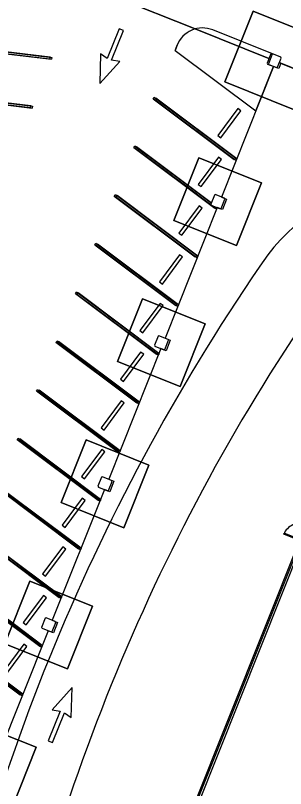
# Model space of a CAD drawing. Extents: x 468143 to 491361, y 1438528 to 1468730.
# Drawn here: x 488932.1 to 488980.1, y 1466996.4 to 1467133.7 of the extents above; entities that cross this region are included whole.
import ezdxf

# ---------------------------------------------------------------- set-up
doc = ezdxf.new("R2010")
doc.units = 0
doc.layers.add('Default', color=7, linetype='Continuous')
doc.layers.add('Xreference_dp', color=7, linetype='Continuous')

# ---------------------------------------------------------------- blocks, each defined once
blk = doc.blocks.new('Footing-Rectangular - F1-181549-FOUNDATION PLAN_1')
at = {"layer": 'Default'}
for p, q in [((72, 72), (-72, 72)), ((-72, 72), (-72, -72)), ((-72, -72), (-72, 72)), ((-72, 72), (72, 72)), ((72, -72), (72, 72)), ((72, 72), (72, -72)), ((-72, -72), (72, -72)), ((72, -72), (-72, -72))]:
    blk.add_line(p, q, dxfattribs=at)
blk = doc.blocks.new('Footing-Rectangular - F14-740151-FOUNDATION PLAN_1')
at = {"layer": 'Default'}
for p, q in [((81, 81), (-81, 81)), ((-81, 81), (-81, -81)), ((-81, -81), (-81, 81)), ((-81, 81), (81, 81)), ((81, -81), (81, 81)), ((81, 81), (81, -81)), ((-81, -81), (81, -81)), ((81, -81), (-81, -81))]:
    blk.add_line(p, q, dxfattribs=at)

msp = doc.modelspace()

# ---------------------------------------------------------------- linework, layer by layer
at = {"layer": 'Xreference_dp'}
for p, q in [((488964.04, 1467131.34), (488942.01, 1467140.15)), ((488942.01, 1467140.15), (488964.04, 1467131.34)), ((488950.51, 1467131.37), (488948.4, 1467126.1)), ((488949.18, 1467125.79), (488951.28, 1467131.06)), ((488951.28, 1467131.06), (488950.51, 1467131.37)), ((488977.16, 1467126.09), (488964.05, 1467131.33)), ((488964.05, 1467131.33), (488977.16, 1467126.09)), ((488977.81, 1467126.91), (488967.16, 1467131.17)), ((488977.81, 1467126.91), (488967.16, 1467131.17)), ((488919.13, 1467128.32), (488938.21, 1467126.05)), ((488919.17, 1467128.65), (488938.24, 1467126.38)), ((488919.45, 1467128.54), (488938.53, 1467126.27)), ((488960.83, 1467128.46), (488960.46, 1467127.53)), ((488960.46, 1467127.53), (488960.83, 1467128.46)), ((488919.42, 1467128.21), (488938.49, 1467125.94)), ((488947.21, 1467126.94), (488947.06, 1467121.62)), ((488948.4, 1467126.1), (488947.21, 1467126.94)), ((488960.46, 1467127.53), (488974.83, 1467116.78)), ((488977.48, 1467126.9), (488976.83, 1467125.27)), ((488977.07, 1467125.05), (488977.81, 1467126.91)), ((488977.65, 1467126.97), (488977.48, 1467126.9)), ((488979.27, 1467126.32), (488977.65, 1467126.97)), ((488938.24, 1467126.38), (488938.21, 1467126.05)), ((488938.53, 1467126.27), (488938.49, 1467125.94)), ((488947.06, 1467121.62), (488950.62, 1467125.58)), ((488950.62, 1467125.58), (488949.18, 1467125.79)), ((488978.69, 1467124.53), (488979.34, 1467126.15)), ((488979.34, 1467126.15), (488979.27, 1467126.32)), ((488978, 1467124.68), (488968.71, 1467101.47)), ((488974.83, 1467116.78), (488978, 1467124.68)), ((488976.83, 1467125.27), (488976.9, 1467125.11)), ((488976.9, 1467125.11), (488978.53, 1467124.46)), ((488978, 1467124.68), (488977.07, 1467125.05)), ((488978.92, 1467124.31), (488978, 1467124.68)), ((488978.53, 1467124.46), (488978.69, 1467124.53)), ((488979.29, 1467125.24), (488978.92, 1467124.31)), ((488979.29, 1467125.24), (488979.02, 1467125.34)), ((488979.02, 1467125.34), (488979.29, 1467125.24)), ((489027.88, 1467105.8), (488979.29, 1467125.24)), ((489027.61, 1467105.91), (488979.35, 1467125.21)), ((488979.35, 1467125.21), (489027.61, 1467105.91)), ((488915.67, 1467119.67), (488934.74, 1467117.4)), ((488915.95, 1467119.56), (488935.03, 1467117.29)), ((488917.83, 1467119.67), (488935.07, 1467117.62)), ((488917.98, 1467119.73), (488934.78, 1467117.73)), ((488956.57, 1467118.88), (488956.77, 1467119.15)), ((488970.99, 1467108.1), (488956.57, 1467118.88)), ((488971.19, 1467108.37), (488956.77, 1467119.15)), ((488956.86, 1467118.77), (488957.06, 1467119.04)), ((488971.27, 1467107.99), (488956.86, 1467118.77)), ((488971.43, 1467108.28), (488957.06, 1467119.04)), ((488934.78, 1467117.73), (488934.74, 1467117.4)), ((488935.07, 1467117.62), (488935.03, 1467117.29)), ((488971.65, 1467117.18), (488968.05, 1467112.38)), ((488968.59, 1467111.98), (488972.18, 1467116.78)), ((488972.18, 1467116.78), (488971.65, 1467117.18)), ((488968.05, 1467112.38), (488968.59, 1467111.98)), ((488953.11, 1467110.23), (488953.31, 1467110.5)), ((488966.87, 1467100.36), (488953.31, 1467110.5)), ((488953.4, 1467110.12), (488953.6, 1467110.39)), ((488966.9, 1467100.43), (488953.6, 1467110.39)), ((488967.53, 1467099.45), (488953.11, 1467110.23)), ((488967.81, 1467099.34), (488953.4, 1467110.12)), ((488968.19, 1467108.53), (488964.59, 1467103.72)), ((488965.12, 1467103.33), (488968.72, 1467108.13)), ((488968.72, 1467108.13), (488968.19, 1467108.53)), ((488971.19, 1467108.37), (488970.99, 1467108.1)), ((488971.37, 1467108.12), (488971.27, 1467107.99)), ((488971.47, 1467108.25), (488971.37, 1467108.12)), ((488971.47, 1467108.25), (488971.43, 1467108.28)), ((488964.59, 1467103.72), (488965.12, 1467103.33)), ((488949.65, 1467101.58), (488949.85, 1467101.85)), ((488964.06, 1467090.8), (488949.65, 1467101.58)), ((488964.26, 1467091.06), (488949.85, 1467101.85)), ((488949.94, 1467101.47), (488950.14, 1467101.74)), ((488964.35, 1467090.69), (488949.94, 1467101.47)), ((488964.51, 1467090.98), (488950.14, 1467101.74)), ((488967.46, 1467101.83), (488966.81, 1467100.2)), ((488967.62, 1467101.9), (488967.46, 1467101.83)), ((488969.24, 1467101.25), (488967.62, 1467101.9)), ((488968.66, 1467099.46), (488969.31, 1467101.09)), ((488968.71, 1467101.47), (488969.64, 1467101.1)), ((488969.64, 1467101.1), (488968.89, 1467099.24)), ((488969.31, 1467101.09), (488969.24, 1467101.25)), ((488967.97, 1467099.61), (488958.68, 1467076.4)), ((488964.72, 1467099.88), (488961.13, 1467095.07)), ((488961.66, 1467094.67), (488965.26, 1467099.48)), ((488965.26, 1467099.48), (488964.72, 1467099.88)), ((488966.81, 1467100.2), (488966.88, 1467100.04)), ((488966.88, 1467100.04), (488968.5, 1467099.39)), ((488967.72, 1467099.71), (488967.53, 1467099.45)), ((488967.91, 1467099.47), (488967.81, 1467099.34)), ((488967.97, 1467099.56), (488967.91, 1467099.47)), ((488968.89, 1467099.24), (488967.97, 1467099.61)), ((488968, 1467099.6), (488967.98, 1467099.57)), ((488968.5, 1467099.39), (488968.66, 1467099.46)), ((488961.13, 1467095.07), (488961.66, 1467094.67)), ((488946.19, 1467092.93), (488946.39, 1467093.2)), ((488960.6, 1467082.15), (488946.19, 1467092.93)), ((488960.8, 1467082.41), (488946.39, 1467093.2)), ((488946.48, 1467092.82), (488946.67, 1467093.09)), ((488960.89, 1467082.04), (488946.48, 1467092.82)), ((488961.05, 1467082.33), (488946.67, 1467093.09)), ((488961.26, 1467091.23), (488957.67, 1467086.42)), ((488961.8, 1467090.83), (488961.26, 1467091.23)), ((488958.2, 1467086.02), (488961.8, 1467090.83)), ((488964.26, 1467091.06), (488964.06, 1467090.8)), ((488964.45, 1467090.82), (488964.35, 1467090.69)), ((488964.55, 1467090.95), (488964.45, 1467090.82)), ((488964.55, 1467090.95), (488964.51, 1467090.98)), ((488931.53, 1466912.06), (489001.48, 1467086.92)), ((488957.67, 1467086.42), (488958.2, 1467086.02)), ((488942.73, 1467084.28), (488942.93, 1467084.54)), ((488957.14, 1467073.5), (488942.73, 1467084.28)), ((488957.34, 1467073.76), (488942.93, 1467084.54)), ((488943.01, 1467084.17), (488943.21, 1467084.43)), ((488957.59, 1467073.68), (488943.21, 1467084.43)), ((488957.43, 1467073.38), (488943.01, 1467084.17)), ((488957.8, 1467082.58), (488954.21, 1467077.77)), ((488954.74, 1467077.37), (488958.34, 1467082.18)), ((488958.34, 1467082.18), (488957.8, 1467082.58)), ((488960.8, 1467082.41), (488960.6, 1467082.15)), ((488960.99, 1467082.17), (488960.89, 1467082.04)), ((488961.09, 1467082.3), (488960.99, 1467082.17)), ((488961.09, 1467082.3), (488961.05, 1467082.33)), ((488954.21, 1467077.77), (488954.74, 1467077.37)), ((488957.43, 1467076.76), (488956.78, 1467075.14)), ((488957.59, 1467076.83), (488957.43, 1467076.76)), ((488959.21, 1467076.18), (488957.59, 1467076.83)), ((488958.68, 1467076.4), (488959.61, 1467076.03)), ((488959.61, 1467076.03), (488958.87, 1467074.17)), ((488959.28, 1467076.02), (488959.21, 1467076.18)), ((488939.27, 1467075.63), (488939.47, 1467075.89)), ((488953.68, 1467064.84), (488939.27, 1467075.63)), ((488953.88, 1467065.11), (488939.47, 1467075.89)), ((488939.55, 1467075.52), (488939.75, 1467075.78)), ((488953.96, 1467064.73), (488939.55, 1467075.52)), ((488954.13, 1467065.03), (488939.75, 1467075.78)), ((488956.78, 1467075.14), (488956.85, 1467074.97)), ((488956.85, 1467074.97), (488958.47, 1467074.32)), ((488958.63, 1467074.39), (488959.28, 1467076.02)), ((488957.94, 1467074.55), (488948.65, 1467051.33)), ((488954.34, 1467073.93), (488950.75, 1467069.12)), ((488951.28, 1467068.72), (488954.88, 1467073.53)), ((488954.88, 1467073.53), (488954.34, 1467073.93)), ((488957.34, 1467073.76), (488957.14, 1467073.5)), ((488957.53, 1467073.52), (488957.43, 1467073.38)), ((488957.63, 1467073.65), (488957.53, 1467073.52)), ((488957.63, 1467073.65), (488957.59, 1467073.68)), ((488958.87, 1467074.17), (488957.94, 1467074.55)), ((488958.47, 1467074.32), (488958.63, 1467074.39)), ((488950.75, 1467069.12), (488951.28, 1467068.72)), ((488935.81, 1467066.98), (488936.01, 1467067.24)), ((488950.22, 1467056.19), (488935.81, 1467066.98)), ((488950.42, 1467056.46), (488936.01, 1467067.24)), ((488936.09, 1467066.87), (488936.29, 1467067.13)), ((488950.5, 1467056.08), (488936.09, 1467066.87)), ((488950.67, 1467056.38), (488936.29, 1467067.13)), ((488950.88, 1467065.27), (488947.29, 1467060.47)), ((488951.41, 1467064.88), (488950.88, 1467065.27)), ((488953.88, 1467065.11), (488953.68, 1467064.84)), ((488947.82, 1467060.07), (488951.41, 1467064.88)), ((488954.07, 1467064.87), (488953.96, 1467064.73)), ((488954.16, 1467065), (488954.07, 1467064.87)), ((488954.16, 1467065), (488954.13, 1467065.03)), ((488947.29, 1467060.47), (488947.82, 1467060.07)), ((488932.35, 1467058.33), (488932.55, 1467058.59)), ((488946.76, 1467047.54), (488932.35, 1467058.33)), ((488946.96, 1467047.81), (488932.55, 1467058.59)), ((488932.63, 1467058.21), (488932.83, 1467058.48)), ((488947.04, 1467047.43), (488932.63, 1467058.21)), ((488947.21, 1467047.73), (488932.83, 1467058.48)), ((488947.42, 1467056.62), (488943.83, 1467051.82)), ((488944.36, 1467051.42), (488947.95, 1467056.22)), ((488947.95, 1467056.22), (488947.42, 1467056.62)), ((488950.42, 1467056.46), (488950.22, 1467056.19)), ((488950.6, 1467056.22), (488950.5, 1467056.08)), ((488950.7, 1467056.35), (488950.6, 1467056.22)), ((488950.7, 1467056.35), (488950.67, 1467056.38)), ((488943.83, 1467051.82), (488944.36, 1467051.42)), ((488947.4, 1467051.69), (488946.75, 1467050.07)), ((488947.56, 1467051.76), (488947.4, 1467051.69)), ((488949.18, 1467051.11), (488947.56, 1467051.76)), ((488948.65, 1467051.33), (488949.58, 1467050.96)), ((488943.5, 1467039.16), (488929.09, 1467049.94)), ((488946.75, 1467050.07), (488946.82, 1467049.9)), ((488948.6, 1467049.32), (488949.25, 1467050.95)), ((488949.58, 1467050.96), (488948.84, 1467049.11)), ((488949.25, 1467050.95), (488949.18, 1467051.11)), ((488943.3, 1467038.89), (488928.89, 1467049.67)), ((488943.58, 1467038.78), (488929.17, 1467049.56)), ((488943.75, 1467039.07), (488929.37, 1467049.83)), ((488947.91, 1467049.48), (488938.62, 1467026.27)), ((488946.82, 1467049.9), (488948.44, 1467049.25)), ((488948.84, 1467049.11), (488947.91, 1467049.48)), ((488948.44, 1467049.25), (488948.6, 1467049.32)), ((488943.96, 1467047.97), (488940.36, 1467043.17)), ((488940.9, 1467042.77), (488944.49, 1467047.57)), ((488944.49, 1467047.57), (488943.96, 1467047.97)), ((488946.96, 1467047.81), (488946.76, 1467047.54)), ((488947.14, 1467047.57), (488947.04, 1467047.43)), ((488947.24, 1467047.7), (488947.14, 1467047.57)), ((488947.24, 1467047.7), (488947.21, 1467047.73)), ((488940.36, 1467043.17), (488940.9, 1467042.77)), ((488979.79, 1467041.57), (488979.85, 1467041.72)), ((488982.64, 1467040.61), (488979.85, 1467041.72)), ((488939.84, 1467030.24), (488925.43, 1467041.02)), ((488940.04, 1467030.51), (488925.63, 1467041.29)), ((488940.12, 1467030.13), (488925.71, 1467040.91)), ((488940.29, 1467030.42), (488925.91, 1467041.18)), ((488982.58, 1467040.45), (488928.41, 1466905.05)), ((488982.58, 1467040.45), (488979.79, 1467041.57)), ((488932.12, 1466912.54), (488983.19, 1467040.2)), ((488940.5, 1467039.32), (488936.9, 1467034.52)), ((488941.03, 1467038.92), (488940.5, 1467039.32)), ((488943.5, 1467039.16), (488943.3, 1467038.89)), ((488943.78, 1467039.05), (488943.68, 1467038.92)), ((488943.78, 1467039.05), (488943.75, 1467039.07)), ((488937.44, 1467034.12), (488941.03, 1467038.92)), ((488943.68, 1467038.92), (488943.58, 1467038.78)), ((488936.9, 1467034.52), (488937.44, 1467034.12)), ((488936.38, 1467021.59), (488921.97, 1467032.37)), ((488936.58, 1467021.86), (488922.17, 1467032.64)), ((488936.66, 1467021.48), (488922.25, 1467032.26)), ((488936.82, 1467021.77), (488922.45, 1467032.53)), ((488937.04, 1467030.67), (488933.44, 1467025.87)), ((488933.98, 1467025.47), (488937.57, 1467030.27)), ((488937.57, 1467030.27), (488937.04, 1467030.67)), ((488940.04, 1467030.51), (488939.84, 1467030.24)), ((488940.22, 1467030.27), (488940.12, 1467030.13)), ((488940.32, 1467030.4), (488940.22, 1467030.27)), ((488940.32, 1467030.4), (488940.29, 1467030.42)), ((488937.37, 1467026.62), (488936.72, 1467025)), ((488937.53, 1467026.69), (488937.37, 1467026.62)), ((488939.16, 1467026.04), (488937.53, 1467026.69)), ((488933.44, 1467025.87), (488933.98, 1467025.47)), ((488938.58, 1467024.26), (488939.23, 1467025.88)), ((488938.62, 1467026.27), (488939.55, 1467025.89)), ((488939.55, 1467025.89), (488938.81, 1467024.04)), ((488939.23, 1467025.88), (488939.16, 1467026.04)), ((488933.12, 1467013.21), (488918.7, 1467023.99)), ((488933.36, 1467013.12), (488918.99, 1467023.88)), ((488937.88, 1467024.41), (488928.59, 1467001.2)), ((488936.72, 1467025), (488936.79, 1467024.84)), ((488936.79, 1467024.84), (488938.41, 1467024.19)), ((488938.81, 1467024.04), (488937.88, 1467024.41)), ((488938.41, 1467024.19), (488938.58, 1467024.26)), ((488932.92, 1467012.94), (488918.5, 1467023.72)), ((488933.2, 1467012.83), (488918.79, 1467023.61)), ((488933.58, 1467022.02), (488929.98, 1467017.22)), ((488930.52, 1467016.82), (488934.11, 1467021.62)), ((488934.11, 1467021.62), (488933.58, 1467022.02)), ((488936.58, 1467021.86), (488936.38, 1467021.59)), ((488936.76, 1467021.61), (488936.66, 1467021.48)), ((488936.86, 1467021.75), (488936.76, 1467021.61)), ((488936.86, 1467021.75), (488936.82, 1467021.77)), ((488942.13, 1467014.3), (488938.57, 1467010.33)), ((488941.98, 1467008.97), (488942.13, 1467014.3)), ((488933.12, 1467013.21), (488932.92, 1467012.94)), ((488933.3, 1467012.96), (488933.2, 1467012.83)), ((488933.4, 1467013.1), (488933.3, 1467012.96)), ((488933.4, 1467013.1), (488933.36, 1467013.12)), ((488940.01, 1467010.12), (488937.91, 1467004.86)), ((488938.57, 1467010.33), (488940.01, 1467010.12)), ((488938.68, 1467004.55), (488940.79, 1467009.81)), ((488940.79, 1467009.81), (488941.98, 1467008.97)), ((488937.91, 1467004.86), (488938.68, 1467004.55))]:
    msp.add_line(p, q, dxfattribs=at)
for centre, radius, start, end in [((488965.35, 1467126.65), 4.87, 68.1955, 158.1955), ((488965.35, 1467126.65), 4.87, 68.1955, 158.1955), ((489010.57, 1467064.68), 42.83, 69.7181, 141.7168), ((489010.57, 1467064.68), 42.83, 69.7181, 141.7168), ((489279.51, 1466880.81), 368.54, 145.1846, 169.8321), ((489279.51, 1466880.81), 368.54, 145.1846, 169.8321), ((489279.51, 1466880.81), 356.54, 145.2472, 169.8321), ((489279.51, 1466880.81), 356.54, 145.2472, 169.8321), ((489145.02, 1468591.69), 1909.86, 245.36712, 306.9274), ((488982.58, 1467040.45), 3, 68.1955, 158.1955), ((489143.9, 1468591.41), 1816.82, 245.36787, 299.96455)]:
    msp.add_arc(centre, radius, start, end, dxfattribs=at)

# ---------------------------------------------------------------- block references
at = {"layer": 'Xreference_dp', "xscale": 0.08333333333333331, "yscale": 0.08333333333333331, "rotation": 158.19551636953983}
for name, p in [('Footing-Rectangular - F14-740151-FOUNDATION PLAN_1', (488978.09, 1467125.71)), ('Footing-Rectangular - F1-181549-FOUNDATION PLAN_1', (488968.06, 1467100.64)), ('Footing-Rectangular - F1-181549-FOUNDATION PLAN_1', (488958.03, 1467075.58)), ('Footing-Rectangular - F1-181549-FOUNDATION PLAN_1', (488948, 1467050.51)), ('Footing-Rectangular - F1-181549-FOUNDATION PLAN_1', (488937.97, 1467025.44)), ('Footing-Rectangular - F1-181549-FOUNDATION PLAN_1', (488927.94, 1467000.37))]:
    msp.add_blockref(name, p, dxfattribs=at)

doc.saveas('drawing.dxf')
